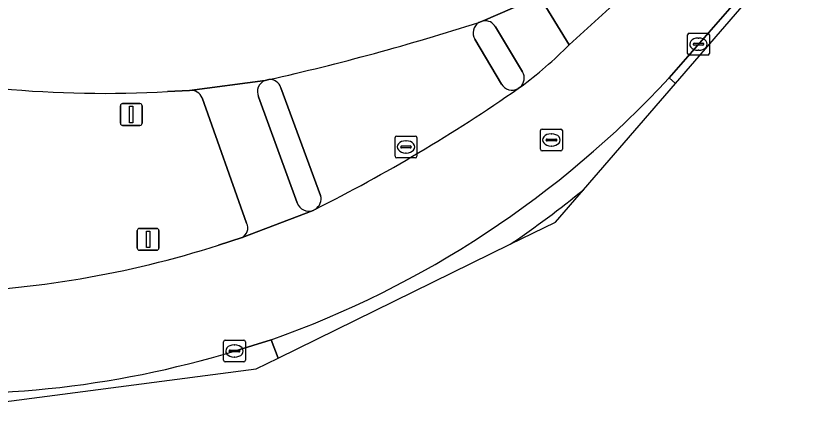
# Model space of a CAD drawing. Extents: x 159489 to 160304, y 383825 to 384531.
# Drawn here: x 160113.12 to 160149.63, y 383825.47 to 383843.64 of the extents above; entities that cross this region are included whole.
import ezdxf

# ---------------------------------------------------------------- set-up
doc = ezdxf.new("R2010")
doc.units = 0
for name, color, linetype in [('IMGEO_Berm_groen', 7, 'Continuous'), ('IMGEO_Berm_open', 7, 'Continuous'), ('IMGEO_Fietspad_gesloten', 7, 'Continuous'), ('IMGEO_Kolk', 7, 'Continuous'), ('IMGEO_Lichtmast', 7, 'Continuous'), ('IMGEO_Rijbaan_lokaal_gesloten', 7, 'Continuous'), ('IMGEO_Rioolput', 7, 'Continuous'), ('IMGEO_Verkeerseiland_gesloten', 7, 'Continuous'), ('IMGEO_Voetpad_open', 7, 'Continuous')]:
    doc.layers.add(name, color=color, linetype=linetype)

msp = doc.modelspace()

# ---------------------------------------------------------------- linework, layer by layer
at = {"layer": 'IMGEO_Berm_groen'}
for points in [[(160121.067, 383840.234), (160120.06, 383840.182)], [(160123.675, 383834.16), (160121.639, 383839.896)], [(160122.388, 383833.158), (160123.463, 383833.497)], [(160104.113, 383826.424), (160108.586, 383825.471), (160124.116, 383827.497), (160125.113, 383827.986), (160124.795, 383828.824), (160123.118, 383828.31)]]:
    msp.add_lwpolyline(points, dxfattribs=at)
for centre, radius, start, end in [((160117.18, 383891.744), 51.643, 264.7413, 273.1967), ((160121.132, 383839.691), 0.547, 22.001, 96.8406), ((160123.23, 383833.937), 0.498, 297.923, 26.6127), ((160108.469, 383876.536), 45.557, 271.3857, 287.7897), ((160110.005, 383871.257), 44.904, 264.753, 286.9784)]:
    msp.add_arc(centre, radius, start, end, dxfattribs=at)
at = {"layer": 'IMGEO_Berm_open'}
for points in [[(160143.286, 383840.549), (160147.613, 383845.552)], [(160146.634, 383844.98), (160143.008, 383840.818), (160143.286, 383840.549)], [(160139.086, 383835.692), (160143.286, 383840.549), (160143.008, 383840.818)], [(160137.8, 383834.205), (160139.086, 383835.692)], [(160135.734, 383833.192), (160137.8, 383834.205)], [(160124.795, 383828.824), (160125.113, 383827.986), (160135.734, 383833.192)]]:
    msp.add_lwpolyline(points, dxfattribs=at)
for centre, radius, start, end in [((160109.594, 383871.732), 45.521, 289.5075, 317.2256), ((160109.333, 383872.092), 47.013, 304.1648, 309.2614), ((160109.333, 383872.092), 47.013, 304.1648, 309.2614)]:
    msp.add_arc(centre, radius, start, end, dxfattribs=at)
at = {"layer": 'IMGEO_Fietspad_gesloten'}
for points in [[(160138.432, 383842.326), (160137.073, 383844.544), (160134.498, 383843.416)], [(160135.064, 383843.143), (160136.297, 383841.082)], [(160124.518, 383840.693), (160121.067, 383840.234)], [(160121.639, 383839.896), (160123.675, 383834.16)], [(160125.988, 383835.092), (160124.222, 383839.948)], [(160123.463, 383833.497), (160126.718, 383834.746)]]:
    msp.add_lwpolyline(points, dxfattribs=at)
for centre, radius, start, end in [((160134.581, 383842.865), 0.557, 29.9181, 98.5829), ((160125.618, 383854.877), 17.936, 306.1152, 315.5947), ((160135.816, 383840.8), 0.557, 312.1402, 30.3551), ((160124.72, 383840.182), 0.55, 111.5345, 205.1281), ((160121.132, 383839.691), 0.547, 22.001, 96.8406), ((160126.52, 383835.271), 0.561, 198.5676, 290.7131), ((160123.23, 383833.937), 0.498, 297.923, 26.6127)]:
    msp.add_arc(centre, radius, start, end, dxfattribs=at)
at = {"layer": 'IMGEO_Kolk'}
for p, q in [((160143.843, 383841.926), (160143.843, 383842.778)), ((160143.918, 383842.852), (160144.77, 383842.852)), ((160144.331, 383842.632), (160144.356, 383842.632)), ((160144.844, 383842.778), (160144.844, 383841.926)), ((160144.102, 383842.346), (160144.102, 383842.358)), ((160144.54, 383842.309), (160144.142, 383842.309)), ((160144.145, 383842.395), (160144.543, 383842.395)), ((160144.586, 383842.358), (160144.586, 383842.346)), ((160144.77, 383841.852), (160143.918, 383841.852)), ((160144.354, 383842.072), (160144.329, 383842.072)), ((160122.617, 383827.884), (160122.617, 383828.736)), ((160122.692, 383828.81), (160123.544, 383828.81)), ((160123.618, 383828.736), (160123.618, 383827.884)), ((160122.876, 383828.304), (160122.876, 383828.316)), ((160122.919, 383828.353), (160123.317, 383828.353)), ((160123.105, 383828.59), (160123.13, 383828.59)), ((160123.36, 383828.316), (160123.36, 383828.304)), ((160123.314, 383828.267), (160122.916, 383828.267)), ((160123.128, 383828.03), (160123.103, 383828.03)), ((160123.544, 383827.81), (160122.692, 383827.81))]:
    msp.add_line(p, q, dxfattribs=at)
for points in [[(160143.843, 383841.926), (160143.843, 383842.778)], [(160143.918, 383842.852), (160144.77, 383842.852)], [(160144.844, 383842.778), (160144.844, 383841.926)], [(160144.77, 383841.852), (160143.918, 383841.852)], [(160122.617, 383827.884), (160122.617, 383828.736)], [(160122.692, 383828.81), (160123.544, 383828.81)], [(160123.618, 383828.736), (160123.618, 383827.884)], [(160123.544, 383827.81), (160122.692, 383827.81)]]:
    msp.add_lwpolyline(points, dxfattribs=at)
for centre, radius, start, end in [((160143.92, 383842.776), 0.0765, 91.552, 178.448), ((160143.92, 383842.776), 0.0765, 91.552, 178.448), ((160144.768, 383842.776), 0.0765, 1.552, 88.448), ((160144.768, 383842.776), 0.0765, 1.552, 88.448), ((160144.142, 383842.355), 0.0403, 85.8775, 175.7526), ((160144.139, 383842.345), 0.0366, 178.938, 274.7102), ((160144.543, 383842.352), 0.043, 264.8664, 352.4533), ((160144.547, 383842.357), 0.0386, 1.7309, 96.639), ((160143.92, 383841.928), 0.0765, 181.552, 268.448), ((160143.92, 383841.928), 0.0765, 181.552, 268.448), ((160144.768, 383841.928), 0.0765, 271.552, 358.448), ((160144.768, 383841.928), 0.0765, 271.552, 358.448), ((160122.694, 383828.734), 0.0765, 91.552, 178.448), ((160122.694, 383828.734), 0.0765, 91.552, 178.448), ((160123.542, 383828.734), 0.0765, 1.552, 88.448), ((160123.542, 383828.734), 0.0765, 1.552, 88.448), ((160122.916, 383828.313), 0.0403, 85.8775, 175.7526), ((160123.321, 383828.315), 0.0386, 1.7309, 96.639), ((160122.913, 383828.303), 0.0366, 178.938, 274.7102), ((160123.317, 383828.31), 0.043, 264.8664, 352.4533), ((160122.694, 383827.886), 0.0765, 181.552, 268.448), ((160122.694, 383827.886), 0.0765, 181.552, 268.448), ((160123.542, 383827.886), 0.0765, 271.552, 358.448), ((160123.542, 383827.886), 0.0765, 271.552, 358.448)]:
    msp.add_arc(centre, radius, start, end, dxfattribs=at)
for centre, major_axis, ratio, start_param, end_param in [((160144.33, 383842.352), (-0.387, 0.002), 0.722429, 4.712389, 7.853982), ((160144.355, 383842.352), (-0.39, 0.002), 0.717154, 1.570796, 4.712389), ((160123.104, 383828.31), (-0.387, 0.002), 0.722429, 4.712389, 7.853982), ((160123.129, 383828.31), (-0.39, 0.002), 0.717154, 1.570796, 4.712389)]:
    msp.add_ellipse(centre, major_axis=major_axis, ratio=ratio, start_param=start_param, end_param=end_param, dxfattribs=at)
at = {"layer": 'IMGEO_Lichtmast'}
for p, q in [((160118.001, 383839.634), (160118.791, 383839.634)), ((160118.791, 383839.634), (160118.001, 383839.634)), ((160117.901, 383838.734), (160117.901, 383839.534)), ((160117.901, 383839.534), (160117.901, 383838.734)), ((160118.891, 383839.534), (160118.891, 383838.734)), ((160118.891, 383838.734), (160118.891, 383839.534)), ((160118.791, 383838.634), (160118.001, 383838.634)), ((160118.001, 383838.634), (160118.791, 383838.634)), ((160118.672, 383833.022), (160118.672, 383833.822)), ((160118.672, 383833.822), (160118.672, 383833.022)), ((160118.772, 383833.922), (160119.562, 383833.922)), ((160119.562, 383833.922), (160118.772, 383833.922)), ((160119.662, 383833.822), (160119.662, 383833.022)), ((160119.662, 383833.022), (160119.662, 383833.822)), ((160119.562, 383832.922), (160118.772, 383832.922)), ((160118.772, 383832.922), (160119.562, 383832.922))]:
    msp.add_line(p, q, dxfattribs=at)
for points in [[(160118.321, 383839.509), (160118.471, 383839.509), (160118.471, 383838.759), (160118.321, 383838.759), (160118.321, 383839.509)], [(160119.092, 383833.797), (160119.242, 383833.797), (160119.242, 383833.047), (160119.092, 383833.047), (160119.092, 383833.797)]]:
    msp.add_lwpolyline(points, dxfattribs=at)
for centre, start, end in [((160118.001, 383839.534), 90, 180), ((160118.001, 383839.534), 90, 180), ((160118.791, 383839.534), 0, 90), ((160118.791, 383839.534), 360, 90), ((160118.001, 383838.734), 180, 270), ((160118.001, 383838.734), 180, 270), ((160118.791, 383838.734), 270, 0), ((160118.791, 383838.734), 270, 0), ((160118.772, 383833.822), 90, 180), ((160118.772, 383833.822), 90, 180), ((160119.562, 383833.822), 0, 90), ((160119.562, 383833.822), 360, 90), ((160118.772, 383833.022), 180, 270), ((160118.772, 383833.022), 180, 270), ((160119.562, 383833.022), 270, 0), ((160119.562, 383833.022), 270, 0)]:
    msp.add_arc(centre, 0.1, start, end, dxfattribs=at)
at = {"layer": 'IMGEO_Rijbaan_lokaal_gesloten'}
for points in [[(160143.008, 383840.818), (160146.634, 383844.98), (160184.33, 383889.277), (160199.575, 383907.191), (160214.457, 383942.419), (160222.454, 383961.352), (160234.176, 383975.482)], [(160134.299, 383843.345), (160134.498, 383843.416), (160137.073, 383844.544), (160139.077, 383845.474), (160141.873, 383847.056)], [(160142.514, 383846.243), (160140.269, 383844.003), (160138.432, 383842.326)], [(160135.332, 383840.529), (160134.111, 383842.576)], [(160120.06, 383840.182), (160121.067, 383840.234), (160124.518, 383840.693), (160124.687, 383840.731)], [(160125.245, 383840.354), (160127.059, 383835.42)], [(160136.19, 383840.387), (160136.094, 383840.318)], [(160126.818, 383834.796), (160126.718, 383834.746), (160123.463, 383833.497), (160122.388, 383833.158)], [(160123.118, 383828.31), (160124.795, 383828.824)]]:
    msp.add_lwpolyline(points, dxfattribs=at)
for centre, radius, start, end in [((160099.89, 383950.891), 112.916, 282.68571, 287.74179), ((160099.89, 383950.891), 112.916, 282.68571, 287.74179), ((160134.584, 383842.868), 0.555, 120.8134, 211.711), ((160125.618, 383854.877), 17.936, 306.1152, 315.5947), ((160124.722, 383840.182), 0.551, 18.2535, 93.6584), ((160109.594, 383871.732), 45.521, 289.5075, 317.2256), ((160135.817, 383840.799), 0.555, 209.1016, 299.9433), ((160117.18, 383891.744), 51.643, 264.7413, 273.1967), ((160092.22, 383903.466), 76.894, 296.74009, 304.79056), ((160092.22, 383903.466), 76.894, 296.74009, 304.79056), ((160126.52, 383835.27), 0.56, 302.1751, 15.59), ((160108.469, 383876.536), 45.557, 271.3857, 287.7897), ((160110.005, 383871.257), 44.904, 264.753, 286.9784)]:
    msp.add_arc(centre, radius, start, end, dxfattribs=at)
at = {"layer": 'IMGEO_Rioolput'}
for p, q in [((160137.116, 383837.542), (160137.116, 383838.394)), ((160137.191, 383838.468), (160138.043, 383838.468)), ((160137.604, 383838.248), (160137.629, 383838.248)), ((160138.117, 383838.394), (160138.117, 383837.542)), ((160130.463, 383837.223), (160130.463, 383838.075)), ((160130.538, 383838.149), (160131.39, 383838.149)), ((160130.951, 383837.929), (160130.976, 383837.929)), ((160131.464, 383838.075), (160131.464, 383837.223)), ((160137.375, 383837.962), (160137.375, 383837.974)), ((160137.813, 383837.925), (160137.415, 383837.925)), ((160137.418, 383838.011), (160137.816, 383838.011)), ((160137.859, 383837.974), (160137.859, 383837.962)), ((160130.722, 383837.643), (160130.722, 383837.655)), ((160131.16, 383837.606), (160130.762, 383837.606)), ((160130.765, 383837.692), (160131.163, 383837.692)), ((160131.206, 383837.655), (160131.206, 383837.643)), ((160138.043, 383837.468), (160137.191, 383837.468)), ((160137.627, 383837.688), (160137.602, 383837.688)), ((160131.39, 383837.149), (160130.538, 383837.149)), ((160130.974, 383837.369), (160130.949, 383837.369))]:
    msp.add_line(p, q, dxfattribs=at)
for points in [[(160137.116, 383837.542), (160137.116, 383838.394)], [(160137.191, 383838.468), (160138.043, 383838.468)], [(160138.117, 383838.394), (160138.117, 383837.542)], [(160130.463, 383837.223), (160130.463, 383838.075)], [(160130.538, 383838.149), (160131.39, 383838.149)], [(160131.464, 383838.075), (160131.464, 383837.223)], [(160138.043, 383837.468), (160137.191, 383837.468)], [(160131.39, 383837.149), (160130.538, 383837.149)]]:
    msp.add_lwpolyline(points, dxfattribs=at)
for centre, radius, start, end in [((160137.193, 383838.392), 0.0765, 91.552, 178.448), ((160137.193, 383838.392), 0.0765, 91.552, 178.448), ((160138.041, 383838.392), 0.0765, 1.552, 88.448), ((160138.041, 383838.392), 0.0765, 1.552, 88.448), ((160130.54, 383838.073), 0.0765, 91.552, 178.448), ((160130.54, 383838.073), 0.0765, 91.552, 178.448), ((160131.388, 383838.073), 0.0765, 1.552, 88.448), ((160131.388, 383838.073), 0.0765, 1.552, 88.448), ((160137.415, 383837.971), 0.0403, 85.8775, 175.7526), ((160137.412, 383837.961), 0.0366, 178.938, 274.7102), ((160137.816, 383837.968), 0.043, 264.8664, 352.4533), ((160137.82, 383837.973), 0.0386, 1.7309, 96.639), ((160130.762, 383837.652), 0.0403, 85.8775, 175.7526), ((160130.759, 383837.642), 0.0366, 178.938, 274.7102), ((160131.163, 383837.649), 0.043, 264.8664, 352.4533), ((160131.167, 383837.654), 0.0386, 1.7309, 96.639), ((160137.193, 383837.544), 0.0765, 181.552, 268.448), ((160137.193, 383837.544), 0.0765, 181.552, 268.448), ((160138.041, 383837.544), 0.0765, 271.552, 358.448), ((160138.041, 383837.544), 0.0765, 271.552, 358.448), ((160130.54, 383837.225), 0.0765, 181.552, 268.448), ((160130.54, 383837.225), 0.0765, 181.552, 268.448), ((160131.388, 383837.225), 0.0765, 271.552, 358.448), ((160131.388, 383837.225), 0.0765, 271.552, 358.448)]:
    msp.add_arc(centre, radius, start, end, dxfattribs=at)
for centre, major_axis, ratio, start_param, end_param in [((160137.603, 383837.968), (-0.387, 0.002), 0.722429, 4.712389, 7.853982), ((160137.628, 383837.968), (-0.39, 0.002), 0.717154, 1.570796, 4.712389), ((160130.95, 383837.649), (-0.387, 0.002), 0.722429, 4.712389, 7.853982), ((160130.975, 383837.649), (-0.39, 0.002), 0.717154, 1.570796, 4.712389)]:
    msp.add_ellipse(centre, major_axis=major_axis, ratio=ratio, start_param=start_param, end_param=end_param, dxfattribs=at)
at = {"layer": 'IMGEO_Verkeerseiland_gesloten'}
for points in [[(160134.498, 383843.416), (160134.299, 383843.345)], [(160136.297, 383841.082), (160135.064, 383843.143)], [(160134.111, 383842.576), (160135.332, 383840.529)], [(160124.687, 383840.731), (160124.518, 383840.693)], [(160127.059, 383835.42), (160125.245, 383840.354)], [(160136.094, 383840.318), (160136.19, 383840.387)], [(160124.222, 383839.948), (160125.988, 383835.092)], [(160126.718, 383834.746), (160126.818, 383834.796)]]:
    msp.add_lwpolyline(points, dxfattribs=at)
for centre, radius, start, end in [((160134.584, 383842.868), 0.555, 120.8134, 211.711), ((160134.581, 383842.865), 0.557, 29.9181, 98.5829), ((160124.722, 383840.182), 0.551, 18.2535, 93.6584), ((160135.816, 383840.8), 0.557, 312.1402, 30.3551), ((160124.72, 383840.182), 0.55, 111.5345, 205.1281), ((160135.817, 383840.799), 0.555, 209.1016, 299.9433), ((160126.52, 383835.27), 0.56, 302.1751, 15.59), ((160126.52, 383835.271), 0.561, 198.5676, 290.7131)]:
    msp.add_arc(centre, radius, start, end, dxfattribs=at)
at = {"layer": 'IMGEO_Voetpad_open'}
msp.add_lwpolyline([(160139.077, 383845.474), (160137.073, 383844.544), (160138.432, 383842.326), (160140.269, 383844.003)], dxfattribs=at)

doc.saveas('drawing.dxf')
